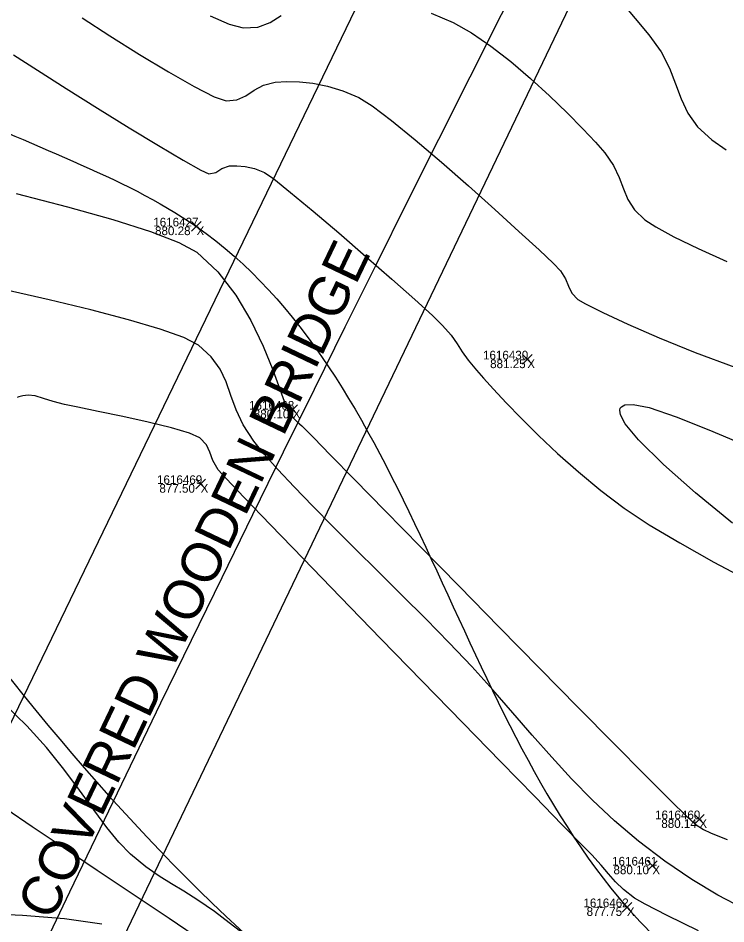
# Model space of a CAD drawing. Extents: x 1957117 to 1971063, y 701601 to 715861.
# Drawn here: x 1963550.8 to 1963579.31, y 706815.11 to 706851.61 of the extents above; entities that cross this region are included whole.
import ezdxf

# ---------------------------------------------------------------- set-up
doc = ezdxf.new("R2010")
doc.units = 0
for name, color, linetype in [('AP_X_Lights', 7, 'Continuous'), ('BR_X_SV_Deck_Top', 7, 'Continuous'), ('DT_X_Break_Line', 7, 'Continuous'), ('DT_X_Contour_Major', 7, 'Continuous'), ('DT_X_Contour_Minor', 7, 'Continuous'), ('GE_X_CL_20', 7, 'Continuous'), ('HY_X_Water_Edge', 7, 'Continuous'), ('PV_P_Shoulder', 7, 'Continuous'), ('RS_Raster1', 7, 'Continuous'), ('RW_X_Esmt_RR', 7, 'Continuous'), ('SC_Scratch1', 7, 'Continuous')]:
    doc.layers.add(name, color=color, linetype=linetype)

msp = doc.modelspace()

# ---------------------------------------------------------------- linework, layer by layer
at = {"layer": 'AP_X_Lights'}
for p, q in [((1963557.787, 706843.023), (1963558.175, 706843.413)), ((1963557.787, 706843.413), (1963558.175, 706843.023)), ((1963571.111, 706837.664), (1963571.499, 706838.054)), ((1963571.111, 706838.054), (1963571.499, 706837.664)), ((1963561.66, 706835.64), (1963562.048, 706836.03)), ((1963561.66, 706836.03), (1963562.048, 706835.64)), ((1963557.952, 706832.644), (1963558.34, 706833.034)), ((1963557.952, 706833.034), (1963558.34, 706832.644)), ((1963578.042, 706819.135), (1963578.43, 706819.525)), ((1963578.042, 706819.525), (1963578.43, 706819.135)), ((1963576.149, 706817.269), (1963576.537, 706817.659)), ((1963576.149, 706817.659), (1963576.537, 706817.269)), ((1963575.124, 706815.591), (1963575.512, 706815.981)), ((1963575.124, 706815.981), (1963575.512, 706815.591))]:
    msp.add_line(p, q, dxfattribs=at)
at = {"layer": 'BR_X_SV_Deck_Top'}
for points in [[(1963546.737, 706797.371), (1963539.628, 706800.743), (1963539.71, 706800.86), (1963572.113, 706867.983), (1963572.178, 706868.089)], [(1963579.007, 706864.737), (1963579.031, 706864.68), (1963546.831, 706797.446), (1963546.737, 706797.371)]]:
    msp.add_lwpolyline(points, dxfattribs=at)
at = {"layer": 'DT_X_Contour_Major'}
for points in [[(1963550.723, 706844.542), (1963552.785, 706844.009), (1963554.606, 706843.495), (1963556.124, 706843.012), (1963557.276, 706842.569), (1963557.998, 706842.176), (1963558.844, 706841.389), (1963559.565, 706840.448), (1963560.169, 706839.426), (1963560.664, 706838.399), (1963561.057, 706837.44), (1963561.358, 706836.625), (1963561.573, 706836.026), (1963561.711, 706835.72), (1963561.894, 706835.497), (1963562.052, 706835.337), (1963562.219, 706835.183), (1963562.428, 706834.981), (1963562.707, 706834.694), (1963563.368, 706834.019), (1963564.346, 706833.019), (1963565.579, 706831.759), (1963567.004, 706830.304), (1963568.558, 706828.719), (1963570.177, 706827.068), (1963571.799, 706825.417), (1963573.362, 706823.83), (1963574.801, 706822.373), (1963576.055, 706821.109), (1963577.059, 706820.103), (1963577.752, 706819.421), (1963578.069, 706819.128), (1963578.406, 706818.915), (1963578.691, 706818.783), (1963578.988, 706818.668), (1963579.362, 706818.509)], [(1963550.723, 706844.542), (1963552.785, 706844.009), (1963554.606, 706843.495), (1963556.124, 706843.012), (1963557.276, 706842.569), (1963557.998, 706842.176), (1963558.844, 706841.389), (1963559.565, 706840.448), (1963560.169, 706839.426), (1963560.664, 706838.399), (1963561.057, 706837.44), (1963561.358, 706836.625), (1963561.573, 706836.026), (1963561.711, 706835.72), (1963561.894, 706835.497), (1963562.052, 706835.337), (1963562.219, 706835.183), (1963562.428, 706834.981), (1963562.707, 706834.694), (1963563.368, 706834.019), (1963564.346, 706833.019), (1963565.579, 706831.759), (1963567.004, 706830.304), (1963568.558, 706828.719), (1963570.177, 706827.068), (1963571.799, 706825.417), (1963573.362, 706823.83), (1963574.801, 706822.373), (1963576.055, 706821.109), (1963577.059, 706820.103), (1963577.752, 706819.421), (1963578.069, 706819.128), (1963578.406, 706818.915), (1963578.691, 706818.783), (1963578.988, 706818.668), (1963579.362, 706818.509)], [(1963554.165, 706815.097), (1963552.664, 706815.312), (1963550.976, 706815.452), (1963549.182, 706815.528), (1963547.363, 706815.552), (1963545.601, 706815.538), (1963543.976, 706815.498), (1963542.57, 706815.445), (1963541.463, 706815.391), (1963540.737, 706815.349), (1963540.472, 706815.331), (1963540.411, 706815.295), (1963540.352, 706815.255), (1963540.267, 706815.202), (1963540.162, 706815.163), (1963540.056, 706815.264), (1963539.858, 706815.457), (1963539.601, 706815.59), (1963539.227, 706815.512), (1963538.284, 706815.271), (1963536.868, 706814.896)], [(1963554.165, 706815.097), (1963552.664, 706815.312), (1963550.976, 706815.452), (1963549.182, 706815.528), (1963547.363, 706815.552), (1963545.601, 706815.538), (1963543.976, 706815.498), (1963542.57, 706815.445), (1963541.463, 706815.391), (1963540.737, 706815.349), (1963540.472, 706815.331), (1963540.411, 706815.295), (1963540.352, 706815.255), (1963540.267, 706815.202), (1963540.162, 706815.163), (1963540.056, 706815.264), (1963539.858, 706815.457), (1963539.601, 706815.59), (1963539.227, 706815.512), (1963538.284, 706815.271), (1963536.868, 706814.896)]]:
    msp.add_lwpolyline(points, dxfattribs=at)
at = {"layer": 'DT_X_Contour_Minor'}
for points in [[(1963575.15, 706852.187), (1963575.649, 706851.605), (1963576.205, 706850.942), (1963576.7, 706850.25), (1963577.034, 706849.592), (1963577.278, 706848.965), (1963577.502, 706848.365), (1963577.774, 706847.79), (1963578.164, 706847.238), (1963578.742, 706846.706), (1963579.323, 706846.304)], [(1963575.15, 706852.187), (1963575.649, 706851.605), (1963576.205, 706850.942), (1963576.7, 706850.25), (1963577.034, 706849.592), (1963577.278, 706848.965), (1963577.502, 706848.365), (1963577.774, 706847.79), (1963578.164, 706847.238), (1963578.742, 706846.706), (1963579.323, 706846.304)], [(1963553.373, 706851.628), (1963554.495, 706850.896), (1963555.689, 706850.147), (1963556.853, 706849.446), (1963557.889, 706848.857), (1963558.696, 706848.446), (1963559.173, 706848.277), (1963559.613, 706848.318), (1963559.97, 706848.487), (1963560.304, 706848.711), (1963560.676, 706848.918), (1963561.146, 706849.037), (1963561.616, 706849.064), (1963562.126, 706849.053), (1963562.673, 706848.994), (1963563.257, 706848.875), (1963563.873, 706848.685), (1963564.522, 706848.413), (1963565.062, 706848.075), (1963565.84, 706847.486), (1963566.79, 706846.711), (1963567.845, 706845.812), (1963568.938, 706844.855), (1963570.003, 706843.903), (1963570.972, 706843.021), (1963571.78, 706842.272), (1963572.36, 706841.722), (1963572.644, 706841.434), (1963572.851, 706841.109), (1963572.967, 706840.811), (1963573.095, 706840.535), (1963573.337, 706840.277), (1963573.655, 706840.097), (1963574.347, 706839.754), (1963575.354, 706839.286), (1963576.615, 706838.736), (1963578.071, 706838.143), (1963579.662, 706837.548)], [(1963553.373, 706851.628), (1963554.495, 706850.896), (1963555.689, 706850.147), (1963556.853, 706849.446), (1963557.889, 706848.857), (1963558.696, 706848.446), (1963559.173, 706848.277), (1963559.613, 706848.318), (1963559.97, 706848.487), (1963560.304, 706848.711), (1963560.676, 706848.918), (1963561.146, 706849.037), (1963561.616, 706849.064), (1963562.126, 706849.053), (1963562.673, 706848.994), (1963563.257, 706848.875), (1963563.873, 706848.685), (1963564.522, 706848.413), (1963565.062, 706848.075), (1963565.84, 706847.486), (1963566.79, 706846.711), (1963567.845, 706845.812), (1963568.938, 706844.855), (1963570.003, 706843.903), (1963570.972, 706843.021), (1963571.78, 706842.272), (1963572.36, 706841.722), (1963572.644, 706841.434), (1963572.851, 706841.109), (1963572.967, 706840.811), (1963573.095, 706840.535), (1963573.337, 706840.277), (1963573.655, 706840.097), (1963574.347, 706839.754), (1963575.354, 706839.286), (1963576.615, 706838.736), (1963578.071, 706838.143), (1963579.662, 706837.548)], [(1963558.535, 706851.705), (1963559.301, 706851.368), (1963559.866, 706851.217), (1963560.458, 706851.254), (1963560.947, 706851.444), (1963561.388, 706851.722)], [(1963558.535, 706851.705), (1963559.301, 706851.368), (1963559.866, 706851.217), (1963560.458, 706851.254), (1963560.947, 706851.444), (1963561.388, 706851.722)], [(1963567.441, 706851.809), (1963568.322, 706851.431), (1963569.055, 706851.022), (1963569.837, 706850.486), (1963570.64, 706849.86), (1963571.439, 706849.178), (1963572.206, 706848.477), (1963572.914, 706847.792), (1963573.538, 706847.159), (1963574.051, 706846.612), (1963574.425, 706846.188), (1963574.781, 706845.676), (1963575.008, 706845.193), (1963575.178, 706844.736), (1963575.359, 706844.302), (1963575.623, 706843.888), (1963576.04, 706843.491), (1963576.483, 706843.208), (1963577.215, 706842.806), (1963578.186, 706842.324), (1963579.347, 706841.8)], [(1963567.441, 706851.809), (1963568.322, 706851.431), (1963569.055, 706851.022), (1963569.837, 706850.486), (1963570.64, 706849.86), (1963571.439, 706849.178), (1963572.206, 706848.477), (1963572.914, 706847.792), (1963573.538, 706847.159), (1963574.051, 706846.612), (1963574.425, 706846.188), (1963574.781, 706845.676), (1963575.008, 706845.193), (1963575.178, 706844.736), (1963575.359, 706844.302), (1963575.623, 706843.888), (1963576.04, 706843.491), (1963576.483, 706843.208), (1963577.215, 706842.806), (1963578.186, 706842.324), (1963579.347, 706841.8)], [(1963550.61, 706850.134), (1963551.571, 706849.511), (1963552.733, 706848.773), (1963553.998, 706847.983), (1963555.269, 706847.199), (1963556.45, 706846.482), (1963557.443, 706845.893), (1963558.152, 706845.491), (1963558.48, 706845.338), (1963558.767, 706845.398), (1963559.003, 706845.55), (1963559.307, 706845.656), (1963559.609, 706845.667), (1963559.947, 706845.638), (1963560.319, 706845.552), (1963560.721, 706845.394), (1963561.091, 706845.137), (1963561.772, 706844.593), (1963562.676, 706843.84), (1963563.716, 706842.955), (1963564.804, 706842.014), (1963565.854, 706841.094), (1963566.777, 706840.272), (1963567.487, 706839.625), (1963567.895, 706839.231), (1963568.236, 706838.834), (1963568.479, 706838.493), (1963568.689, 706838.17), (1963568.929, 706837.826), (1963569.263, 706837.422), (1963569.548, 706837.104), (1963569.949, 706836.661), (1963570.457, 706836.115), (1963571.061, 706835.487), (1963571.754, 706834.798), (1963572.524, 706834.071), (1963573.364, 706833.325), (1963574.263, 706832.584), (1963575.211, 706831.869), (1963576.221, 706831.199), (1963577.451, 706830.463), (1963578.826, 706829.693), (1963580.268, 706828.92)], [(1963550.61, 706850.134), (1963551.571, 706849.511), (1963552.733, 706848.773), (1963553.998, 706847.983), (1963555.269, 706847.199), (1963556.45, 706846.482), (1963557.443, 706845.893), (1963558.152, 706845.491), (1963558.48, 706845.338), (1963558.767, 706845.398), (1963559.003, 706845.55), (1963559.307, 706845.656), (1963559.609, 706845.667), (1963559.947, 706845.638), (1963560.319, 706845.552), (1963560.721, 706845.394), (1963561.091, 706845.137), (1963561.772, 706844.593), (1963562.676, 706843.84), (1963563.716, 706842.955), (1963564.804, 706842.014), (1963565.854, 706841.094), (1963566.777, 706840.272), (1963567.487, 706839.625), (1963567.895, 706839.231), (1963568.236, 706838.834), (1963568.479, 706838.493), (1963568.689, 706838.17), (1963568.929, 706837.826), (1963569.263, 706837.422), (1963569.548, 706837.104), (1963569.949, 706836.661), (1963570.457, 706836.115), (1963571.061, 706835.487), (1963571.754, 706834.798), (1963572.524, 706834.071), (1963573.364, 706833.325), (1963574.263, 706832.584), (1963575.211, 706831.869), (1963576.221, 706831.199), (1963577.451, 706830.463), (1963578.826, 706829.693), (1963580.268, 706828.92)], [(1963580.019, 706815.73), (1963578.987, 706816.277), (1963577.933, 706816.908), (1963576.845, 706817.641), (1963575.787, 706818.441), (1963574.822, 706819.261), (1963573.931, 706820.098), (1963573.094, 706820.953), (1963572.293, 706821.826), (1963571.509, 706822.716), (1963570.723, 706823.622), (1963569.916, 706824.545), (1963569.07, 706825.484), (1963568.164, 706826.438), (1963567.214, 706827.403), (1963566.254, 706828.364), (1963565.303, 706829.312), (1963564.377, 706830.233), (1963563.493, 706831.116), (1963562.667, 706831.95), (1963561.917, 706832.724), (1963561.259, 706833.426), (1963560.709, 706834.044), (1963560.285, 706834.567), (1963559.865, 706835.22), (1963559.58, 706835.831), (1963559.37, 706836.407), (1963559.173, 706836.952), (1963558.929, 706837.469), (1963558.577, 706837.964), (1963558.057, 706838.441), (1963557.477, 706838.74), (1963556.514, 706839.083), (1963555.24, 706839.458), (1963553.728, 706839.854), (1963552.049, 706840.26), (1963550.276, 706840.664)], [(1963580.019, 706815.73), (1963578.987, 706816.277), (1963577.933, 706816.908), (1963576.845, 706817.641), (1963575.787, 706818.441), (1963574.822, 706819.261), (1963573.931, 706820.098), (1963573.094, 706820.953), (1963572.293, 706821.826), (1963571.509, 706822.716), (1963570.723, 706823.622), (1963569.916, 706824.545), (1963569.07, 706825.484), (1963568.164, 706826.438), (1963567.214, 706827.403), (1963566.254, 706828.364), (1963565.303, 706829.312), (1963564.377, 706830.233), (1963563.493, 706831.116), (1963562.667, 706831.95), (1963561.917, 706832.724), (1963561.259, 706833.426), (1963560.709, 706834.044), (1963560.285, 706834.567), (1963559.865, 706835.22), (1963559.58, 706835.831), (1963559.37, 706836.407), (1963559.173, 706836.952), (1963558.929, 706837.469), (1963558.577, 706837.964), (1963558.057, 706838.441), (1963557.477, 706838.74), (1963556.514, 706839.083), (1963555.24, 706839.458), (1963553.728, 706839.854), (1963552.049, 706840.26), (1963550.276, 706840.664)], [(1963578.209, 706814.831), (1963576.945, 706815.454), (1963576.057, 706815.906), (1963575.62, 706816.153), (1963575.18, 706816.499), (1963574.857, 706816.811), (1963574.583, 706817.126), (1963574.288, 706817.476), (1963573.901, 706817.896), (1963573.505, 706818.302), (1963572.715, 706819.11), (1963571.605, 706820.248), (1963570.247, 706821.64), (1963568.713, 706823.214), (1963567.077, 706824.894), (1963565.411, 706826.606), (1963563.788, 706828.277), (1963562.28, 706829.832), (1963560.961, 706831.198), (1963559.902, 706832.3), (1963559.178, 706833.063), (1963558.859, 706833.415), (1963558.645, 706833.787), (1963558.522, 706834.12), (1963558.382, 706834.424), (1963558.116, 706834.706), (1963557.705, 706834.886), (1963556.97, 706835.101), (1963556.031, 706835.332), (1963555.009, 706835.56), (1963554.027, 706835.766), (1963553.204, 706835.932), (1963552.663, 706836.038), (1963552.207, 706836.158), (1963551.824, 706836.289), (1963551.478, 706836.389), (1963551.203, 706836.418), (1963550.987, 706836.394), (1963550.832, 706836.352), (1963550.752, 706836.322)], [(1963578.209, 706814.831), (1963576.945, 706815.454), (1963576.057, 706815.906), (1963575.62, 706816.153), (1963575.18, 706816.499), (1963574.857, 706816.811), (1963574.583, 706817.126), (1963574.288, 706817.476), (1963573.901, 706817.896), (1963573.505, 706818.302), (1963572.715, 706819.11), (1963571.605, 706820.248), (1963570.247, 706821.64), (1963568.713, 706823.214), (1963567.077, 706824.894), (1963565.411, 706826.606), (1963563.788, 706828.277), (1963562.28, 706829.832), (1963560.961, 706831.198), (1963559.902, 706832.3), (1963559.178, 706833.063), (1963558.859, 706833.415), (1963558.645, 706833.787), (1963558.522, 706834.12), (1963558.382, 706834.424), (1963558.116, 706834.706), (1963557.705, 706834.886), (1963556.97, 706835.101), (1963556.031, 706835.332), (1963555.009, 706835.56), (1963554.027, 706835.766), (1963553.204, 706835.932), (1963552.663, 706836.038), (1963552.207, 706836.158), (1963551.824, 706836.289), (1963551.478, 706836.389), (1963551.203, 706836.418), (1963550.987, 706836.394), (1963550.832, 706836.352), (1963550.752, 706836.322)], [(1963579.569, 706831.266), (1963578.088, 706832.482), (1963576.79, 706833.622), (1963575.78, 706834.616), (1963575.252, 706835.261), (1963575.055, 706835.633), (1963575.031, 706835.819), (1963575.054, 706835.893), (1963575.098, 706835.952), (1963575.238, 706836.029), (1963575.569, 706836.049), (1963576.214, 706835.919), (1963577.298, 706835.553), (1963578.623, 706835.023), (1963580.12, 706834.394)], [(1963579.569, 706831.266), (1963578.088, 706832.482), (1963576.79, 706833.622), (1963575.78, 706834.616), (1963575.252, 706835.261), (1963575.055, 706835.633), (1963575.031, 706835.819), (1963575.054, 706835.893), (1963575.098, 706835.952), (1963575.238, 706836.029), (1963575.569, 706836.049), (1963576.214, 706835.919), (1963577.298, 706835.553), (1963578.623, 706835.023), (1963580.12, 706834.394)], [(1963560.154, 706814.497), (1963559.301, 706815.16), (1963558.706, 706815.611), (1963558.04, 706816.074), (1963557.477, 706816.426), (1963556.971, 706816.726), (1963556.474, 706817.036), (1963555.939, 706817.416), (1963555.319, 706817.928), (1963554.858, 706818.401), (1963554.372, 706819.003), (1963553.849, 706819.711), (1963553.276, 706820.5), (1963552.643, 706821.343), (1963551.936, 706822.217), (1963551.145, 706823.096), (1963550.256, 706823.955)], [(1963560.154, 706814.497), (1963559.301, 706815.16), (1963558.706, 706815.611), (1963558.04, 706816.074), (1963557.477, 706816.426), (1963556.971, 706816.726), (1963556.474, 706817.036), (1963555.939, 706817.416), (1963555.319, 706817.928), (1963554.858, 706818.401), (1963554.372, 706819.003), (1963553.849, 706819.711), (1963553.276, 706820.5), (1963552.643, 706821.343), (1963551.936, 706822.217), (1963551.145, 706823.096), (1963550.256, 706823.955)], [(1963558.259, 706814.397), (1963556.877, 706815.325), (1963555.43, 706816.294), (1963553.985, 706817.261), (1963552.606, 706818.186), (1963551.358, 706819.03), (1963550.308, 706819.752)], [(1963558.259, 706814.397), (1963556.877, 706815.325), (1963555.43, 706816.294), (1963553.985, 706817.261), (1963552.606, 706818.186), (1963551.358, 706819.03), (1963550.308, 706819.752)]]:
    msp.add_lwpolyline(points, dxfattribs=at)
at = {"layer": 'GE_X_CL_20'}
msp.add_arc((1965275.353, 705991.399), 1909.859, 144.852303, 166.495347, dxfattribs=at)
at = {"layer": 'HY_X_Water_Edge'}
for points in [[(1963507.144, 706903.33), (1963523.919, 706880.458), (1963529.921, 706868.249), (1963547.712, 706848.264), (1963557.981, 706843.218), (1963575.318, 706815.786), (1963598.707, 706804.399), (1963631.311, 706798.601), (1963646.093, 706793.985), (1963654.481, 706790.313)], [(1963497.044, 706895.877), (1963527.257, 706861.448), (1963530.089, 706856.724), (1963550.098, 706825.465), (1963567.27, 706808.841), (1963599.052, 706796.957), (1963628.198, 706792.131), (1963651.538, 706783.095)]]:
    msp.add_spline(points, degree=3, dxfattribs=at)
at = {"layer": 'RW_X_Esmt_RR'}
for radius, end in [(1929.859, 154.913686), (1879.859, 166.495347)]:
    msp.add_arc((1965275.353, 705991.399), radius, 144.852303, end, dxfattribs=at)

# ---------------------------------------------------------------- texts
at = {"layer": 'DT_X_Break_Line'}
msp.add_text('COVERED WOODEN BRIDGE', height=1.6, rotation=64.4755, dxfattribs=at).set_placement((1963552.153, 706815.187))
at = {"layer": 'PV_P_Shoulder'}
for s, p in [('880.28', (1963556.311, 706842.868)), ('881.25', (1963569.809, 706837.509)), ('880.10', (1963560.289, 706835.485)), ('877.50', (1963556.487, 706832.489)), ('880.14', (1963576.704, 706818.98)), ('880.10', (1963574.778, 706817.114)), ('877.75', (1963573.695, 706815.436))]:
    msp.add_text(s, height=0.35, dxfattribs=at).set_placement(p)
at = {"layer": 'RS_Raster1'}
for s, p in [('1616427', (1963556.24, 706843.218)), ('1616430', (1963569.522, 706837.859)), ('1616468', (1963560.099, 706835.835)), ('1616469', (1963556.391, 706832.839)), ('1616460', (1963576.453, 706819.33)), ('1616461', (1963574.722, 706817.464)), ('1616462', (1963573.568, 706815.786))]:
    msp.add_text(s, height=0.35, dxfattribs=at).set_placement(p)
at = {"layer": 'SC_Scratch1'}
for p in [(1963557.981, 706842.868), (1963571.305, 706837.509), (1963561.854, 706835.485), (1963558.146, 706832.489), (1963578.236, 706818.98), (1963576.343, 706817.114), (1963575.318, 706815.436)]:
    msp.add_text('X', height=0.35, dxfattribs=at).set_placement(p)

doc.saveas('drawing.dxf')
